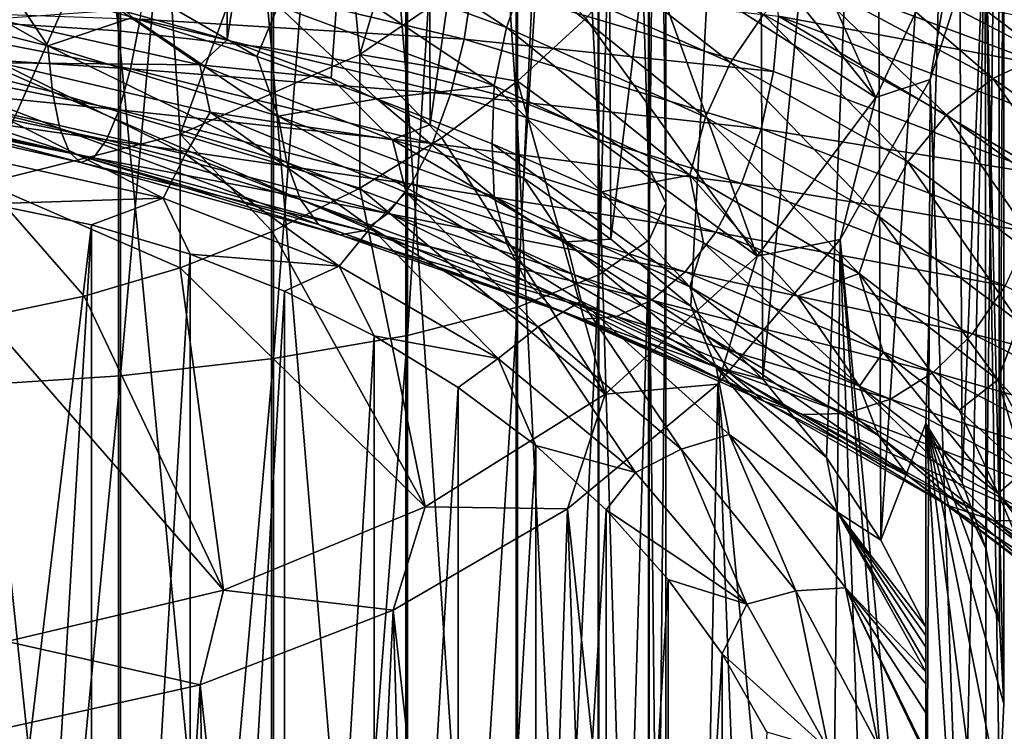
# Model space of a CAD drawing. Header units: metres. Extents: x -80 to 80, y -455 to 95.
# Tile 257 of 656: x 2 to 12, y -246 to -239. Entities that reach past the tile are written whole.
import ezdxf

# ---------------------------------------------------------------- set-up
doc = ezdxf.new("R2010")
doc.units = ezdxf.units.M
doc.layers.add('solid_501010_K_01', color=7, linetype='CONTINUOUS')
doc.layers.add('solid_501010_k_01_02', color=7, linetype='CONTINUOUS')

msp = doc.modelspace()

# ---------------------------------------------------------------- linework, layer by layer
at = {"layer": 'solid_501010_K_01'}
for points in [[(3.232754, -239.227783, 1126.739746), (1.635345, -239.126373, 1126.270508), (1.635345, -223.679123, 1129.346924)], [(3.232754, -223.742188, 1129.822754), (3.232754, -239.227783, 1126.739746), (1.635345, -223.679123, 1129.346924)], [(4.705681, -239.393143, 1127.505005), (3.232754, -239.227783, 1126.739746), (3.232754, -223.742188, 1129.822754)], [(4.705681, -223.845032, 1130.598877), (4.705681, -239.393143, 1127.505005), (3.232754, -223.742188, 1129.822754)], [(5.997412, -239.616089, 1128.536743), (4.705681, -239.393143, 1127.505005), (4.705681, -223.845032, 1130.598877)], [(5.997412, -223.983688, 1131.645264), (5.997412, -239.616089, 1128.536743), (4.705681, -223.845032, 1130.598877)], [(7.058206, -239.888046, 1129.795288), (5.997412, -239.616089, 1128.536743), (5.997412, -223.983688, 1131.645264)], [(7.058206, -224.152832, 1132.921631), (7.058206, -239.888046, 1129.795288), (5.997412, -223.983688, 1131.645264)], [(4.725122, -242.381454, 1141.334106), (6.013947, -242.157776, 1140.29895), (6.013947, -225.564423, 1143.574341)], [(4.725122, -225.703537, 1144.624146), (4.725122, -242.381454, 1141.334106), (6.013947, -225.564423, 1143.574341)], [(3.254351, -242.547653, 1142.103271), (4.725122, -242.381454, 1141.334106), (4.725122, -225.703537, 1144.624146)], [(3.254351, -225.8069, 1145.404297), (3.254351, -242.547653, 1142.103271), (4.725122, -225.703537, 1144.624146)], [(1.658268, -242.649963, 1142.576782), (3.254351, -242.547653, 1142.103271), (3.254351, -225.8069, 1145.404297)], [(1.658268, -225.870529, 1145.884521), (1.658268, -242.649963, 1142.576782), (3.254351, -225.8069, 1145.404297)], [(4.244606, -226.442535, 204.306763), (4.279548, -239.315247, 185.24649), (3.242592, -239.024445, 185.050339)], [(4.244606, -226.442535, 204.306763), (6.185554, -227.24379, 204.847198), (4.279548, -239.315247, 185.24649)], [(6.185554, -227.24379, 204.847198), (5.279359, -239.684799, 185.495758), (4.279548, -239.315247, 185.24649)], [(6.185554, -227.24379, 204.847198), (6.233348, -240.129883, 185.795975), (5.279359, -239.684799, 185.495758)], [(6.185554, -227.24379, 204.847198), (7.915977, -228.327133, 205.577927), (6.233348, -240.129883, 185.795975)], [(7.915977, -228.327133, 205.577927), (7.133235, -240.646637, 186.144531), (6.233348, -240.129883, 185.795975)], [(5.555702, -239.455399, 219.47699), (6.736957, -235.489365, 223.097778), (5.264322, -236.323227, 223.833572)], [(3.826834, -240.221512, 219.993744), (5.264322, -236.323227, 223.833572), (3.612417, -236.939987, 224.377808)], [(3.826834, -240.221512, 219.993744), (5.555702, -239.455399, 219.47699), (5.264322, -236.323227, 223.833572)], [(1.950903, -240.693283, 220.311951), (3.612417, -236.939987, 224.377808), (1.837495, -237.318649, 224.711929)], [(1.950903, -240.693283, 220.311951), (3.826834, -240.221512, 219.993744), (3.612417, -236.939987, 224.377808)], [(4.853138, -238.423218, 1123.256348), (6.967369, -239.194778, 1124.095093), (4.984575, -237.887115, 1123.031616)], [(6.967369, -239.194778, 1124.095093), (7.156065, -238.662415, 1123.899048), (4.984575, -237.887115, 1123.031616)], [(2.55477, -238.312088, 1122.873291), (3.370059, -239.099518, 1122.945313), (4.564239, -239.475693, 1123.226685)], [(2.55477, -238.312088, 1122.873291), (4.564239, -239.475693, 1123.226685), (4.769336, -238.986099, 1123.341553)], [(0.266666, -238.794601, 1122.498901), (2.555111, -239.372009, 1122.595703), (0.897318, -238.432892, 1122.708252)], [(2.555111, -239.372009, 1122.595703), (2.14501, -238.752151, 1122.771851), (0.897318, -238.432892, 1122.708252)], [(4.769336, -238.986099, 1123.341553), (6.847059, -239.75621, 1124.161255), (4.853138, -238.423218, 1123.256348)], [(6.847059, -239.75621, 1124.161255), (6.967369, -239.194778, 1124.095093), (4.853138, -238.423218, 1123.256348)], [(7.071068, -239.710526, 216.874786), (7.071068, -238.424377, 218.78157), (5.555702, -239.455399, 219.47699)], [(3.513275, -238.584061, 1117.628906), (6.558708, -239.308945, 1118.320557), (3.442869, -239.11496, 1117.867432)], [(6.64251, -238.75824, 1118.236694), (6.558708, -239.308945, 1118.320557), (3.513275, -238.584061, 1117.628906)], [(2.555111, -239.372009, 1122.595703), (3.370059, -239.099518, 1122.945313), (2.14501, -238.752151, 1122.771851)], [(2.600302, -239.815628, 1122.234131), (2.555111, -239.372009, 1122.595703), (0.266666, -238.794601, 1122.498901)], [(0.271382, -239.237518, 1122.134766), (2.600302, -239.815628, 1122.234131), (0.266666, -238.794601, 1122.498901)], [(0.349705, -239.00737, 1118.068604), (3.350773, -239.593307, 1118.23645), (0.338248, -239.401901, 1118.566895)], [(3.442869, -239.11496, 1117.867432), (3.350773, -239.593307, 1118.23645), (0.349705, -239.00737, 1118.068604)], [(2.039841, -239.113968, 184.553238), (3.242592, -239.024445, 185.050339), (4.016954, -239.555954, 184.851364)], [(4.016954, -239.555954, 184.851364), (3.242592, -239.024445, 185.050339), (4.279548, -239.315247, 185.24649)], [(4.769336, -238.986099, 1123.341553), (4.564239, -239.475693, 1123.226685), (5.720538, -239.881332, 1123.613647)], [(3.232754, -254.407944, 1122.39563), (1.635345, -254.26886, 1121.936157), (1.635345, -239.126373, 1126.270508)], [(3.232754, -239.227783, 1126.739746), (3.232754, -254.407944, 1122.39563), (1.635345, -239.126373, 1126.270508)], [(2.039841, -239.113968, 184.553238), (4.016954, -239.555954, 184.851364), (2.094011, -239.535706, 184.332611)], [(2.555111, -239.372009, 1122.595703), (4.769973, -240.048767, 1123.060181), (3.370059, -239.099518, 1122.945313)], [(3.442869, -239.11496, 1117.867432), (6.427271, -239.838058, 1118.540527), (3.350773, -239.593307, 1118.23645)], [(4.769973, -240.048767, 1123.060181), (4.564239, -239.475693, 1123.226685), (3.370059, -239.099518, 1122.945313)], [(6.558708, -239.308945, 1118.320557), (6.427271, -239.838058, 1118.540527), (3.442869, -239.11496, 1117.867432)], [(2.670967, -240.165894, 1121.758545), (2.600302, -239.815628, 1122.234131), (0.271382, -239.237518, 1122.134766)], [(0.278757, -239.586868, 1121.653809), (2.670967, -240.165894, 1121.758545), (0.271382, -239.237518, 1122.134766)], [(4.705681, -254.63475, 1123.14502), (3.232754, -254.407944, 1122.39563), (3.232754, -239.227783, 1126.739746)], [(4.705681, -239.393143, 1127.505005), (4.705681, -254.63475, 1123.14502), (3.232754, -239.227783, 1126.739746)], [(4.016954, -239.555954, 184.851364), (4.279548, -239.315247, 185.24649), (5.279359, -239.684799, 185.495758)], [(6.558708, -239.308945, 1118.320557), (9.415956, -240.170303, 1119.494751), (6.427271, -239.838058, 1118.540527)], [(0.338248, -239.401901, 1118.566895), (3.240994, -239.986969, 1118.723389), (0.325592, -239.692169, 1119.156128)], [(3.350773, -239.593307, 1118.23645), (3.240994, -239.986969, 1118.723389), (0.338248, -239.401901, 1118.566895)], [(4.854337, -240.49588, 1122.70752), (4.769973, -240.048767, 1123.060181), (2.555111, -239.372009, 1122.595703)], [(2.600302, -239.815628, 1122.234131), (4.854337, -240.49588, 1122.70752), (2.555111, -239.372009, 1122.595703)], [(5.997412, -254.940521, 1124.155273), (4.705681, -254.63475, 1123.14502), (4.705681, -239.393143, 1127.505005)], [(5.997412, -239.616089, 1128.536743), (5.997412, -254.940521, 1124.155273), (4.705681, -239.393143, 1127.505005)], [(5.555702, -240.741547, 217.570206), (5.555702, -239.455399, 219.47699), (3.826834, -240.221512, 219.993744)], [(4.769973, -240.048767, 1123.060181), (5.720538, -239.881332, 1123.613647), (4.564239, -239.475693, 1123.226685)], [(6.343933, -240.256897, 217.243301), (7.071068, -239.710526, 216.874786), (5.555702, -239.455399, 219.47699)], [(5.555702, -240.741547, 217.570206), (6.343933, -240.256897, 217.243301), (5.555702, -239.455399, 219.47699)], [(2.763281, -240.399063, 1121.196289), (2.670967, -240.165894, 1121.758545), (0.278757, -239.586868, 1121.653809)], [(0.288392, -239.818924, 1121.084106), (2.763281, -240.399063, 1121.196289), (0.278757, -239.586868, 1121.653809)], [(2.094011, -239.535706, 184.332611), (3.87773, -240.414932, 184.524796), (1.969883, -239.982544, 184.233154)], [(2.094011, -239.535706, 184.332611), (4.117436, -240.009964, 184.652512), (3.87773, -240.414932, 184.524796)], [(4.016954, -239.555954, 184.851364), (4.117436, -240.009964, 184.652512), (2.094011, -239.535706, 184.332611)], [(3.350773, -239.593307, 1118.23645), (6.255342, -240.313156, 1118.885986), (3.240994, -239.986969, 1118.723389)], [(6.427271, -239.838058, 1118.540527), (6.255342, -240.313156, 1118.885986), (3.350773, -239.593307, 1118.23645)], [(4.016954, -239.555954, 184.851364), (5.279359, -239.684799, 185.495758), (5.870535, -240.277466, 185.338028)], [(4.016954, -239.555954, 184.851364), (5.870535, -240.277466, 185.338028), (4.117436, -240.009964, 184.652512)], [(7.058206, -255.313507, 1125.387695), (5.997412, -254.940521, 1124.155273), (5.997412, -239.616089, 1128.536743)], [(7.058206, -239.888046, 1129.795288), (7.058206, -255.313507, 1125.387695), (5.997412, -239.616089, 1128.536743)], [(0.325592, -239.692169, 1119.156128), (3.119721, -240.276123, 1119.300903), (0.312531, -239.866333, 1119.798096)], [(3.240994, -239.986969, 1118.723389), (3.119721, -240.276123, 1119.300903), (0.325592, -239.692169, 1119.156128)], [(5.870535, -240.277466, 185.338028), (5.279359, -239.684799, 185.495758), (6.233348, -240.129883, 185.795975)], [(7.915977, -242.724716, 215.289215), (7.071068, -239.710526, 216.874786), (6.343933, -240.256897, 217.243301)], [(2.873226, -240.493851, 1120.575684), (2.763281, -240.399063, 1121.196289), (0.288392, -239.818924, 1121.084106)], [(0.299866, -239.91246, 1120.453857), (2.873226, -240.493851, 1120.575684), (0.288392, -239.818924, 1121.084106)], [(0.312531, -239.866333, 1119.798096), (2.994582, -240.44902, 1119.93103), (0.299866, -239.91246, 1120.453857)], [(3.119721, -240.276123, 1119.300903), (2.994582, -240.44902, 1119.93103), (0.312531, -239.866333, 1119.798096)], [(4.986258, -240.85083, 1122.24707), (4.854337, -240.49588, 1122.70752), (2.600302, -239.815628, 1122.234131)], [(2.670967, -240.165894, 1121.758545), (4.986258, -240.85083, 1122.24707), (2.600302, -239.815628, 1122.234131)], [(4.769973, -240.048767, 1123.060181), (6.847973, -240.8237, 1123.875488), (5.720538, -239.881332, 1123.613647)], [(6.847973, -240.8237, 1123.875488), (6.829887, -240.315994, 1124.101807), (5.720538, -239.881332, 1123.613647)], [(6.427271, -239.838058, 1118.540527), (9.22726, -240.696091, 1119.686035), (6.255342, -240.313156, 1118.885986)], [(9.415956, -240.170303, 1119.494751), (9.22726, -240.696091, 1119.686035), (6.427271, -239.838058, 1118.540527)], [(2.994582, -240.44902, 1119.93103), (2.873226, -240.493851, 1120.575684), (0.299866, -239.91246, 1120.453857)], [(1.969883, -239.982544, 184.233154), (3.664242, -240.838821, 184.553391), (1.860384, -240.438126, 184.283112)], [(1.969883, -239.982544, 184.233154), (3.87773, -240.414932, 184.524796), (3.664242, -240.838821, 184.553391)], [(3.240994, -239.986969, 1118.723389), (6.050403, -240.702194, 1119.345825), (3.119721, -240.276123, 1119.300903)], [(6.255342, -240.313156, 1118.885986), (6.050403, -240.702194, 1119.345825), (3.240994, -239.986969, 1118.723389)], [(4.117436, -240.009964, 184.652512), (5.663167, -241.120377, 185.000626), (3.87773, -240.414932, 184.524796)], [(4.117436, -240.009964, 184.652512), (6.00234, -240.782639, 185.173691), (5.663167, -241.120377, 185.000626)], [(5.870535, -240.277466, 185.338028), (6.00234, -240.782639, 185.173691), (4.117436, -240.009964, 184.652512)], [(6.96909, -241.277069, 1123.53772), (6.847973, -240.8237, 1123.875488), (4.769973, -240.048767, 1123.060181)], [(4.854337, -240.49588, 1122.70752), (6.96909, -241.277069, 1123.53772), (4.769973, -240.048767, 1123.060181)], [(5.158592, -241.089584, 1121.705566), (4.986258, -240.85083, 1122.24707), (2.670967, -240.165894, 1121.758545)], [(2.763281, -240.399063, 1121.196289), (5.158592, -241.089584, 1121.705566), (2.670967, -240.165894, 1121.758545)], [(3.826834, -241.50766, 218.08696), (3.826834, -240.221512, 219.993744), (1.950903, -240.693283, 220.311951)], [(3.119721, -240.276123, 1119.300903), (5.824008, -240.985672, 1119.893799), (2.994582, -240.44902, 1119.93103)], [(6.050403, -240.702194, 1119.345825), (5.824008, -240.985672, 1119.893799), (3.119721, -240.276123, 1119.300903)], [(4.713967, -241.159805, 217.852325), (5.555702, -240.741547, 217.570206), (3.826834, -240.221512, 219.993744)], [(3.826834, -241.50766, 218.08696), (4.713967, -241.159805, 217.852325), (3.826834, -240.221512, 219.993744)], [(7.915977, -242.724716, 215.289215), (6.343933, -240.256897, 217.243301), (5.555702, -240.741547, 217.570206)], [(5.870535, -240.277466, 185.338028), (7.543583, -241.256332, 185.998291), (6.00234, -240.782639, 185.173691)], [(6.255342, -240.313156, 1118.885986), (8.980432, -241.165237, 1119.995117), (6.050403, -240.702194, 1119.345825)], [(9.22726, -240.696091, 1119.686035), (8.980432, -241.165237, 1119.995117), (6.255342, -240.313156, 1118.885986)], [(3.664242, -240.838821, 184.553391), (1.999851, -240.89183, 184.50058), (1.860384, -240.438126, 184.283112)], [(5.36384, -241.190598, 1121.110229), (5.158592, -241.089584, 1121.705566), (2.763281, -240.399063, 1121.196289)], [(2.873226, -240.493851, 1120.575684), (5.36384, -241.190598, 1121.110229), (2.763281, -240.399063, 1121.196289)], [(2.994582, -240.44902, 1119.93103), (5.590393, -241.152252, 1120.494141), (2.873226, -240.493851, 1120.575684)], [(5.824008, -240.985672, 1119.893799), (5.590393, -241.152252, 1120.494141), (2.994582, -240.44902, 1119.93103)], [(3.87773, -240.414932, 184.524796), (5.356763, -241.493134, 184.99472), (3.664242, -240.838821, 184.553391)], [(3.87773, -240.414932, 184.524796), (5.663167, -241.120377, 185.000626), (5.356763, -241.493134, 184.99472)], [(5.590393, -241.152252, 1120.494141), (5.36384, -241.190598, 1121.110229), (2.873226, -240.493851, 1120.575684)], [(7.15848, -241.64035, 1123.101929), (6.96909, -241.277069, 1123.53772), (4.854337, -240.49588, 1122.70752)], [(4.986258, -240.85083, 1122.24707), (7.15848, -241.64035, 1123.101929), (4.854337, -240.49588, 1122.70752)], [(2.902847, -241.781738, 218.271835), (3.826834, -241.50766, 218.08696), (1.950903, -240.693283, 220.311951)], [(1.950903, -241.979431, 218.405167), (2.902847, -241.781738, 218.271835), (1.950903, -240.693283, 220.311951)], [(6.185554, -243.80806, 216.019958), (5.555702, -240.741547, 217.570206), (4.713967, -241.159805, 217.852325)], [(7.915977, -242.724716, 215.289215), (5.555702, -240.741547, 217.570206), (6.185554, -243.80806, 216.019958)], [(6.050403, -240.702194, 1119.345825), (8.686213, -241.545929, 1120.412476), (5.824008, -240.985672, 1119.893799)], [(8.980432, -241.165237, 1119.995117), (8.686213, -241.545929, 1120.412476), (6.050403, -240.702194, 1119.345825)], [(3.664242, -240.838821, 184.553391), (2.975692, -241.094498, 184.637283), (1.999851, -240.89183, 184.50058)], [(3.664242, -240.838821, 184.553391), (3.922866, -241.375488, 184.826813), (2.975692, -241.094498, 184.637283)], [(5.356763, -241.493134, 184.99472), (3.922866, -241.375488, 184.826813), (3.664242, -240.838821, 184.553391)], [(7.40589, -241.889084, 1122.593506), (7.15848, -241.64035, 1123.101929), (4.986258, -240.85083, 1122.24707)], [(5.158592, -241.089584, 1121.705566), (7.40589, -241.889084, 1122.593506), (4.986258, -240.85083, 1122.24707)], [(6.00234, -240.782639, 185.173691), (7.269836, -242.07666, 185.645645), (5.663167, -241.120377, 185.000626)], [(7.543583, -241.256332, 185.998291), (7.685308, -241.827728, 185.878601), (6.00234, -240.782639, 185.173691)], [(2, -249.226151, 190.122162), (1.999851, -240.89183, 184.50058), (2.975692, -241.094498, 184.637283)], [(5.824008, -240.985672, 1119.893799), (8.36119, -241.819183, 1120.914307), (5.590393, -241.152252, 1120.494141)], [(8.686213, -241.545929, 1120.412476), (8.36119, -241.819183, 1120.914307), (5.824008, -240.985672, 1119.893799)], [(2.975693, -257.357819, 195.607025), (1.999851, -257.560486, 195.743729), (2.975692, -241.094498, 184.637283)], [(2, -249.226151, 190.122162), (2.975692, -241.094498, 184.637283), (1.999851, -257.560486, 195.743729)], [(2.975693, -257.357819, 195.607025), (2.975692, -241.094498, 184.637283), (3.922866, -241.375488, 184.826813)], [(7.700554, -242.001205, 1122.038452), (7.40589, -241.889084, 1122.593506), (5.158592, -241.089584, 1121.705566)], [(5.36384, -241.190598, 1121.110229), (7.700554, -242.001205, 1122.038452), (5.158592, -241.089584, 1121.705566)], [(5.663167, -241.120377, 185.000626), (6.886521, -242.381149, 185.593704), (5.356763, -241.493134, 184.99472)], [(6.185554, -243.80806, 216.019958), (4.713967, -241.159805, 217.852325), (3.826834, -241.50766, 218.08696)], [(5.590393, -241.152252, 1120.494141), (8.025802, -241.974457, 1121.467407), (5.36384, -241.190598, 1121.110229)], [(8.025802, -241.974457, 1121.467407), (7.700554, -242.001205, 1122.038452), (5.36384, -241.190598, 1121.110229)], [(8.36119, -241.819183, 1120.914307), (8.025802, -241.974457, 1121.467407), (5.590393, -241.152252, 1120.494141)], [(3.922866, -257.076813, 195.417496), (2.975693, -257.357819, 195.607025), (3.922866, -241.375488, 184.826813)], [(3.922866, -257.076813, 195.417496), (3.922866, -241.375488, 184.826813), (4.832238, -241.732086, 185.067352)], [(5.356763, -241.493134, 184.99472), (4.832238, -241.732086, 185.067352), (3.922866, -241.375488, 184.826813)], [(4.244606, -244.609314, 216.560394), (3.826834, -241.50766, 218.08696), (2.902847, -241.781738, 218.271835)], [(6.185554, -243.80806, 216.019958), (3.826834, -241.50766, 218.08696), (4.244606, -244.609314, 216.560394)], [(5.356763, -241.493134, 184.99472), (5.695053, -242.160873, 185.356567), (4.832238, -241.732086, 185.067352)], [(6.886521, -242.381149, 185.593704), (5.695053, -242.160873, 185.356567), (5.356763, -241.493134, 184.99472)], [(4.244606, -244.609314, 216.560394), (2.902847, -241.781738, 218.271835), (1.950903, -241.979431, 218.405167)], [(4.832238, -256.720215, 195.176956), (3.922866, -257.076813, 195.417496), (4.832238, -241.732086, 185.067352)], [(4.832238, -256.720215, 195.176956), (4.832238, -241.732086, 185.067352), (5.695053, -242.160873, 185.356567)], [(4.244606, -244.609314, 216.560394), (1.950903, -241.979431, 218.405167), (2.159034, -245.101257, 216.892227)], [(4.725122, -258.733276, 1136.687012), (6.013947, -258.426514, 1135.67334), (6.013947, -242.157776, 1140.29895)], [(4.725122, -242.381454, 1141.334106), (4.725122, -258.733276, 1136.687012), (6.013947, -242.157776, 1140.29895)], [(5.695054, -256.291412, 194.887741), (4.832238, -256.720215, 195.176956), (5.695053, -242.160873, 185.356567)], [(5.695054, -256.291412, 194.887741), (5.695053, -242.160873, 185.356567), (6.503029, -242.65773, 185.691696)], [(6.886521, -242.381149, 185.593704), (6.503029, -242.65773, 185.691696), (5.695053, -242.160873, 185.356567)], [(3.254351, -258.961243, 1137.440186), (4.725122, -258.733276, 1136.687012), (4.725122, -242.381454, 1141.334106)], [(3.254351, -242.547653, 1142.103271), (3.254351, -258.961243, 1137.440186), (4.725122, -242.381454, 1141.334106)], [(6.886521, -242.381149, 185.593704), (7.248375, -243.21785, 186.069504), (6.503029, -242.65773, 185.691696)], [(1.658268, -259.101563, 1137.903931), (3.254351, -258.961243, 1137.440186), (3.254351, -242.547653, 1142.103271)], [(1.658268, -242.649963, 1142.576782), (1.658268, -259.101563, 1137.903931), (3.254351, -242.547653, 1142.103271)], [(6.50303, -255.794571, 194.552612), (5.695054, -256.291412, 194.887741), (6.503029, -242.65773, 185.691696)], [(6.185554, -243.80806, 216.019958), (4.244606, -244.609314, 216.560394), (5.875, -244.800827, 214.880249)], [(7.133235, -256.128082, 196.586899), (7.552754, -243.826904, 214.223328), (5.875, -244.800827, 214.880249)], [(4.244606, -244.609314, 216.560394), (2.159034, -245.101257, 216.892227), (4.018737, -245.518448, 215.364288)], [(4.244606, -244.609314, 216.560394), (4.018737, -245.518448, 215.364288), (5.875, -244.800827, 214.880249)], [(5.279359, -257.089935, 197.235657), (5.875, -244.800827, 214.880249), (4.018737, -245.518448, 215.364288)], [(5.279359, -257.089935, 197.235657), (6.233348, -256.644836, 196.935455), (5.875, -244.800827, 214.880249)], [(6.233348, -256.644836, 196.935455), (7.133235, -256.128082, 196.586899), (5.875, -244.800827, 214.880249)], [(2.159034, -245.101257, 216.892227), (2.040366, -245.957916, 215.660721), (4.018737, -245.518448, 215.364288)], [(3.242592, -257.750275, 197.681076), (4.018737, -245.518448, 215.364288), (2.040366, -245.957916, 215.660721)], [(3.242592, -257.750275, 197.681076), (4.279548, -257.459473, 197.484924), (4.018737, -245.518448, 215.364288)], [(4.279548, -257.459473, 197.484924), (5.279359, -257.089935, 197.235657), (4.018737, -245.518448, 215.364288)], [(2.177491, -257.959808, 197.822418), (3.242592, -257.750275, 197.681076), (2.040366, -245.957916, 215.660721)]]:
    msp.add_3dface(points, dxfattribs=at)
at = {"layer": 'solid_501010_k_01_02'}
for points in [[(7.847216, -240.198532, 1131.232056), (7.058206, -239.888046, 1129.795288), (7.058206, -224.152832, 1132.921631)], [(7.847216, -224.345917, 1134.378784), (7.847216, -240.198532, 1131.232056), (7.058206, -224.152832, 1132.921631)], [(8.33406, -240.535583, 1132.79187), (7.847216, -240.198532, 1131.232056), (7.847216, -224.345917, 1134.378784)], [(8.33406, -224.555542, 1135.960693), (8.33406, -240.535583, 1132.79187), (7.847216, -224.345917, 1134.378784)], [(8.499992, -240.88623, 1134.414551), (8.33406, -240.535583, 1132.79187), (8.33406, -224.555542, 1135.960693)], [(8.499992, -224.773621, 1137.606445), (8.499992, -240.88623, 1134.414551), (8.33406, -224.555542, 1135.960693)], [(8.338623, -241.236969, 1136.03772), (8.499992, -240.88623, 1134.414551), (8.499992, -224.773621, 1137.606445)], [(8.338623, -224.99176, 1139.252563), (8.338623, -241.236969, 1136.03772), (8.499992, -224.773621, 1137.606445)], [(7.856166, -241.574295, 1137.598755), (8.338623, -241.236969, 1136.03772), (8.338623, -224.99176, 1139.252563)], [(7.856166, -225.201538, 1140.835815), (7.856166, -241.574295, 1137.598755), (8.338623, -224.99176, 1139.252563)], [(7.071198, -241.885223, 1139.037598), (7.856166, -241.574295, 1137.598755), (7.856166, -225.201538, 1140.835815)], [(7.071198, -225.394913, 1142.295166), (7.071198, -241.885223, 1139.037598), (7.856166, -225.201538, 1140.835815)], [(6.013947, -242.157776, 1140.29895), (7.071198, -241.885223, 1139.037598), (7.071198, -225.394913, 1142.295166)], [(6.013947, -225.564423, 1143.574341), (6.013947, -242.157776, 1140.29895), (7.071198, -225.394913, 1142.295166)], [(7.915977, -228.327133, 205.577927), (7.971207, -241.230591, 186.538406), (7.133235, -240.646637, 186.144531)], [(7.915977, -228.327133, 205.577927), (9.376659, -229.655502, 206.473923), (7.971207, -241.230591, 186.538406)], [(9.376659, -229.655502, 206.473923), (8.739993, -241.876648, 186.974182), (7.971207, -241.230591, 186.538406)], [(9.376659, -229.655502, 206.473923), (9.43292, -242.579208, 187.448074), (8.739993, -241.876648, 186.974182)], [(9.376659, -229.655502, 206.473923), (10.51819, -231.183945, 207.504868), (9.43292, -242.579208, 187.448074)], [(10.51819, -231.183945, 207.504868), (10.043973, -243.332199, 187.955963), (9.43292, -242.579208, 187.448074)], [(10.51819, -231.183945, 207.504868), (10.567849, -244.129059, 188.493454), (10.043973, -243.332199, 187.955963)], [(10.51819, -231.183945, 207.504868), (11.301435, -232.860077, 208.635437), (10.567849, -244.129059, 188.493454)], [(11.301435, -232.860077, 208.635437), (11, -243.005707, 191.957504), (10.567849, -244.129059, 188.493454)], [(11.301435, -232.860077, 208.635437), (11.350221, -243.571579, 193.070877), (11, -243.005707, 191.957504)], [(11.301435, -232.860077, 208.635437), (11.699885, -234.627197, 209.827377), (11.350221, -243.571579, 193.070877)], [(11.699885, -234.627197, 209.827377), (11.579152, -244.214127, 193.982574), (11.350221, -243.571579, 193.070877)], [(11.699885, -234.627197, 209.827377), (11.708296, -244.924194, 194.731339), (11.579152, -244.214127, 193.982574)], [(11.699885, -234.627197, 209.827377), (11.75, -236.364716, 209.190018), (11.708296, -244.924194, 194.731339)], [(5.555702, -239.455399, 219.47699), (7.071068, -238.424377, 218.78157), (6.736957, -235.489365, 223.097778)], [(11.571491, -238.056259, 210.330978), (11.75, -245.703781, 195.344299), (11.75, -236.364716, 209.190018)], [(11.75, -236.364716, 209.190018), (11.75, -245.703781, 195.344299), (11.708296, -244.924194, 194.731339)], [(10.51819, -239.867905, 213.362289), (9.238795, -237.020935, 215.060623), (8.819213, -237.756409, 215.556702)], [(11.301435, -238.191772, 212.23172), (9.238795, -237.020935, 215.060623), (10.51819, -239.867905, 213.362289)], [(10.51819, -239.867905, 213.362289), (8.819213, -237.756409, 215.556702), (8.314696, -238.454239, 216.027405)], [(11.301435, -238.191772, 212.23172), (11.041389, -239.696396, 211.437271), (11.571491, -238.056259, 210.330978)], [(11.350221, -248.610382, 196.469604), (11.571491, -238.056259, 210.330978), (11.041389, -239.696396, 211.437271)], [(11.350221, -248.610382, 196.469604), (11.579152, -247.524368, 196.215363), (11.571491, -238.056259, 210.330978)], [(11.708296, -246.564133, 195.837494), (11.75, -245.703781, 195.344299), (11.571491, -238.056259, 210.330978)], [(11.579152, -247.524368, 196.215363), (11.708296, -246.564133, 195.837494), (11.571491, -238.056259, 210.330978)], [(7.156065, -238.662415, 1123.899048), (9.122812, -239.531387, 1125.102417), (7.402893, -238.192963, 1123.582886)], [(9.122812, -239.531387, 1125.102417), (9.437478, -239.070282, 1124.834473), (7.402893, -238.192963, 1123.582886)], [(11.301435, -238.191772, 212.23172), (10.51819, -239.867905, 213.362289), (11.041389, -239.696396, 211.437271)], [(10.22691, -238.458023, 1124.020142), (12.137121, -239.455841, 1125.726685), (10.654474, -238.330841, 1123.526611)], [(10.654474, -238.330841, 1123.526611), (12.644548, -239.347198, 1125.310303), (11.069112, -238.332077, 1123.015869)], [(12.137121, -239.455841, 1125.726685), (12.644548, -239.347198, 1125.310303), (10.654474, -238.330841, 1123.526611)], [(11.069112, -238.332077, 1123.015869), (13.136633, -239.367661, 1124.874023), (11.44476, -238.468262, 1122.518311)], [(12.644548, -239.347198, 1125.310303), (13.136633, -239.367661, 1124.874023), (11.069112, -238.332077, 1123.015869)], [(7.071068, -239.710526, 216.874786), (7.730104, -239.107712, 216.46817), (7.071068, -238.424377, 218.78157)], [(9.376659, -241.396347, 214.393234), (8.314696, -238.454239, 216.027405), (7.730104, -239.107712, 216.46817)], [(10.51819, -239.867905, 213.362289), (8.314696, -238.454239, 216.027405), (9.376659, -241.396347, 214.393234)], [(9.812559, -238.706863, 1124.466309), (11.645377, -239.687851, 1126.097168), (10.22691, -238.458023, 1124.020142)], [(11.645377, -239.687851, 1126.097168), (12.137121, -239.455841, 1125.726685), (10.22691, -238.458023, 1124.020142)], [(11.44476, -238.468262, 1122.518311), (13.582446, -239.522827, 1124.442871), (11.760168, -238.734268, 1122.060913)], [(13.136633, -239.367661, 1124.874023), (13.582446, -239.522827, 1124.442871), (11.44476, -238.468262, 1122.518311)], [(9.535352, -238.578842, 1119.709106), (12.156013, -239.561066, 1121.355225), (9.582874, -239.085632, 1119.502441)], [(12.001609, -239.106674, 1121.665894), (12.156013, -239.561066, 1121.355225), (9.535352, -238.578842, 1119.709106)], [(6.967369, -239.194778, 1124.095093), (8.882256, -240.05835, 1125.260864), (7.156065, -238.662415, 1123.899048)], [(8.882256, -240.05835, 1125.260864), (9.122812, -239.531387, 1125.102417), (7.156065, -238.662415, 1123.899048)], [(6.64251, -238.75824, 1118.236694), (9.536265, -239.620209, 1119.430176), (6.558708, -239.308945, 1118.320557)], [(9.582874, -239.085632, 1119.502441), (9.536265, -239.620209, 1119.430176), (6.64251, -238.75824, 1118.236694)], [(9.437478, -239.070282, 1124.834473), (11.200237, -240.037125, 1126.39624), (9.812559, -238.706863, 1124.466309)], [(11.200237, -240.037125, 1126.39624), (11.645377, -239.687851, 1126.097168), (9.812559, -238.706863, 1124.466309)], [(4.769336, -238.986099, 1123.341553), (5.720538, -239.881332, 1123.613647), (6.847059, -239.75621, 1124.161255)], [(9.376659, -241.396347, 214.393234), (7.730104, -239.107712, 216.46817), (7.071068, -239.710526, 216.874786)], [(9.122812, -239.531387, 1125.102417), (10.826797, -240.487488, 1126.605347), (9.437478, -239.070282, 1124.834473)], [(10.826797, -240.487488, 1126.605347), (11.200237, -240.037125, 1126.39624), (9.437478, -239.070282, 1124.834473)], [(9.582874, -239.085632, 1119.502441), (12.157179, -240.612137, 1121.070801), (9.536265, -239.620209, 1119.430176)], [(9.582874, -239.085632, 1119.502441), (12.215583, -240.075256, 1121.155151), (12.157179, -240.612137, 1121.070801)], [(12.156013, -239.561066, 1121.355225), (12.215583, -240.075256, 1121.155151), (9.582874, -239.085632, 1119.502441)], [(6.847059, -239.75621, 1124.161255), (8.72888, -240.61763, 1125.302002), (6.967369, -239.194778, 1124.095093)], [(8.72888, -240.61763, 1125.302002), (8.882256, -240.05835, 1125.260864), (6.967369, -239.194778, 1124.095093)], [(9.536265, -239.620209, 1119.430176), (9.415956, -240.170303, 1119.494751), (6.558708, -239.308945, 1118.320557)], [(11.645377, -239.687851, 1126.097168), (13.145496, -240.750351, 1127.996826), (12.137121, -239.455841, 1125.726685)], [(8.882256, -240.05835, 1125.260864), (10.541309, -241.007477, 1126.718018), (9.122812, -239.531387, 1125.102417)], [(10.541309, -241.007477, 1126.718018), (10.826797, -240.487488, 1126.605347), (9.122812, -239.531387, 1125.102417)], [(9.536265, -239.620209, 1119.430176), (12.157179, -240.612137, 1121.070801), (9.415956, -240.170303, 1119.494751)], [(9.376659, -241.396347, 214.393234), (7.071068, -239.710526, 216.874786), (7.915977, -242.724716, 215.289215)], [(10.51819, -239.867905, 213.362289), (10.175798, -241.235306, 212.475281), (11.041389, -239.696396, 211.437271)], [(11, -249.854675, 196.577194), (11.041389, -239.696396, 211.437271), (10.175798, -241.235306, 212.475281)], [(11, -249.854675, 196.577194), (11.350221, -248.610382, 196.469604), (11.041389, -239.696396, 211.437271)], [(11.200237, -240.037125, 1126.39624), (12.643014, -241.082703, 1128.216309), (11.645377, -239.687851, 1126.097168)], [(12.643014, -241.082703, 1128.216309), (13.145496, -240.750351, 1127.996826), (11.645377, -239.687851, 1126.097168)], [(6.847059, -239.75621, 1124.161255), (5.720538, -239.881332, 1123.613647), (6.829887, -240.315994, 1124.101807)], [(6.847059, -239.75621, 1124.161255), (6.829887, -240.315994, 1124.101807), (7.880841, -240.778229, 1124.685669)], [(6.847059, -239.75621, 1124.161255), (7.880841, -240.778229, 1124.685669), (8.72888, -240.61763, 1125.302002)], [(7.847216, -255.739349, 1126.794678), (7.058206, -255.313507, 1125.387695), (7.058206, -239.888046, 1129.795288)], [(7.847216, -240.198532, 1131.232056), (7.847216, -255.739349, 1126.794678), (7.058206, -239.888046, 1129.795288)], [(10.51819, -239.867905, 213.362289), (9.376659, -241.396347, 214.393234), (10.175798, -241.235306, 212.475281)], [(8.72888, -240.61763, 1125.302002), (10.359286, -241.563919, 1126.72876), (8.882256, -240.05835, 1125.260864)], [(10.359286, -241.563919, 1126.72876), (10.541309, -241.007477, 1126.718018), (8.882256, -240.05835, 1125.260864)], [(10.826797, -240.487488, 1126.605347), (12.221469, -241.520187, 1128.357788), (11.200237, -240.037125, 1126.39624)], [(12.221469, -241.520187, 1128.357788), (12.643014, -241.082703, 1128.216309), (11.200237, -240.037125, 1126.39624)], [(5.870535, -240.277466, 185.338028), (6.233348, -240.129883, 185.795975), (7.133235, -240.646637, 186.144531)], [(9.415956, -240.170303, 1119.494751), (12.003803, -241.161209, 1121.109985), (9.22726, -240.696091, 1119.686035)], [(12.157179, -240.612137, 1121.070801), (12.003803, -241.161209, 1121.109985), (9.415956, -240.170303, 1119.494751)], [(5.870535, -240.277466, 185.338028), (7.133235, -240.646637, 186.144531), (7.543583, -241.256332, 185.998291)], [(8.33406, -256.20163, 1128.322144), (7.847216, -255.739349, 1126.794678), (7.847216, -240.198532, 1131.232056)], [(8.33406, -240.535583, 1132.79187), (8.33406, -256.20163, 1128.322144), (7.847216, -240.198532, 1131.232056)], [(8.730045, -241.691849, 1125.011353), (7.880841, -240.778229, 1124.685669), (6.829887, -240.315994, 1124.101807)], [(6.847973, -240.8237, 1123.875488), (8.730045, -241.691849, 1125.011353), (6.829887, -240.315994, 1124.101807)], [(8.499992, -256.682556, 1129.911133), (8.33406, -256.20163, 1128.322144), (8.33406, -240.535583, 1132.79187)], [(8.499992, -240.88623, 1134.414551), (8.499992, -256.682556, 1129.911133), (8.33406, -240.535583, 1132.79187)], [(10.541309, -241.007477, 1126.718018), (11.899205, -242.031754, 1128.417847), (10.826797, -240.487488, 1126.605347)], [(11.899205, -242.031754, 1128.417847), (12.221469, -241.520187, 1128.357788), (10.826797, -240.487488, 1126.605347)], [(7.543583, -241.256332, 185.998291), (7.133235, -240.646637, 186.144531), (7.971207, -241.230591, 186.538406)], [(8.72888, -240.61763, 1125.302002), (7.880841, -240.778229, 1124.685669), (8.861749, -241.266113, 1125.358521)], [(8.72888, -240.61763, 1125.302002), (8.861749, -241.266113, 1125.358521), (9.766818, -241.779739, 1126.115967)], [(8.72888, -240.61763, 1125.302002), (9.766818, -241.779739, 1126.115967), (10.359286, -241.563919, 1126.72876)], [(9.22726, -240.696091, 1119.686035), (11.763247, -241.682114, 1121.263306), (8.980432, -241.165237, 1119.995117)], [(12.003803, -241.161209, 1121.109985), (11.763247, -241.682114, 1121.263306), (9.22726, -240.696091, 1119.686035)], [(6.00234, -240.782639, 185.173691), (7.685308, -241.827728, 185.878601), (7.269836, -242.07666, 185.645645)], [(8.88445, -242.154037, 1124.693848), (8.730045, -241.691849, 1125.011353), (6.847973, -240.8237, 1123.875488)], [(6.96909, -241.277069, 1123.53772), (8.88445, -242.154037, 1124.693848), (6.847973, -240.8237, 1123.875488)], [(8.730045, -241.691849, 1125.011353), (8.861749, -241.266113, 1125.358521), (7.880841, -240.778229, 1124.685669)], [(8.338623, -257.163605, 1131.500488), (8.499992, -256.682556, 1129.911133), (8.499992, -240.88623, 1134.414551)], [(8.338623, -241.236969, 1136.03772), (8.338623, -257.163605, 1131.500488), (8.499992, -240.88623, 1134.414551)], [(10.359286, -241.563919, 1126.72876), (11.693734, -242.584717, 1128.393921), (10.541309, -241.007477, 1126.718018)], [(11.693734, -242.584717, 1128.393921), (11.899205, -242.031754, 1128.417847), (10.541309, -241.007477, 1126.718018)], [(5.663167, -241.120377, 185.000626), (7.269836, -242.07666, 185.645645), (6.886521, -242.381149, 185.593704)], [(7.543583, -241.256332, 185.998291), (7.971207, -241.230591, 186.538406), (8.739993, -241.876648, 186.974182)], [(8.980432, -241.165237, 1119.995117), (11.448581, -242.142715, 1121.524292), (8.686213, -241.545929, 1120.412476)], [(11.763247, -241.682114, 1121.263306), (11.448581, -242.142715, 1121.524292), (8.980432, -241.165237, 1119.995117)], [(9.125891, -242.529068, 1124.291382), (8.88445, -242.154037, 1124.693848), (6.96909, -241.277069, 1123.53772)], [(7.15848, -241.64035, 1123.101929), (9.125891, -242.529068, 1124.291382), (6.96909, -241.277069, 1123.53772)], [(7.543583, -241.256332, 185.998291), (8.739993, -241.876648, 186.974182), (8.984646, -242.462448, 186.811813)], [(7.543583, -241.256332, 185.998291), (8.984646, -242.462448, 186.811813), (7.685308, -241.827728, 185.878601)], [(7.856166, -257.626251, 1133.029175), (8.338623, -257.163605, 1131.500488), (8.338623, -241.236969, 1136.03772)], [(7.856166, -241.574295, 1137.598755), (7.856166, -257.626251, 1133.029175), (8.338623, -241.236969, 1136.03772)], [(8.730045, -241.691849, 1125.011353), (10.360668, -242.646545, 1126.432739), (8.861749, -241.266113, 1125.358521)], [(10.360668, -242.646545, 1126.432739), (9.766818, -241.779739, 1126.115967), (8.861749, -241.266113, 1125.358521)], [(9.376659, -241.396347, 214.393234), (9.001022, -242.626236, 213.413467), (10.175798, -241.235306, 212.475281)], [(10.043973, -253.44252, 194.775467), (10.175798, -241.235306, 212.475281), (9.001022, -242.626236, 213.413467)], [(10.043973, -253.44252, 194.775467), (10.567849, -252.645676, 194.237976), (10.175798, -241.235306, 212.475281)], [(11, -251.811844, 193.675552), (11, -249.854675, 196.577194), (10.175798, -241.235306, 212.475281)], [(10.567849, -252.645676, 194.237976), (11, -251.811844, 193.675552), (10.175798, -241.235306, 212.475281)], [(9.376659, -241.396347, 214.393234), (7.915977, -242.724716, 215.289215), (9.001022, -242.626236, 213.413467)], [(7.071198, -258.052704, 1134.438232), (7.856166, -257.626251, 1133.029175), (7.856166, -241.574295, 1137.598755)], [(7.071198, -241.885223, 1139.037598), (7.071198, -258.052704, 1134.438232), (7.856166, -241.574295, 1137.598755)], [(8.686213, -241.545929, 1120.412476), (11.0735, -242.51149, 1121.885132), (8.36119, -241.819183, 1120.914307)], [(11.448581, -242.142715, 1121.524292), (11.0735, -242.51149, 1121.885132), (8.686213, -241.545929, 1120.412476)], [(10.359286, -241.563919, 1126.72876), (9.766818, -241.779739, 1126.115967), (10.590107, -242.318283, 1126.951538)], [(10.359286, -241.563919, 1126.72876), (10.590107, -242.318283, 1126.951538), (11.320928, -242.877487, 1127.853516)], [(10.359286, -241.563919, 1126.72876), (11.320928, -242.877487, 1127.853516), (11.693734, -242.584717, 1128.393921)], [(9.441298, -242.791916, 1123.827515), (9.125891, -242.529068, 1124.291382), (7.15848, -241.64035, 1123.101929)], [(7.40589, -241.889084, 1122.593506), (9.441298, -242.791916, 1123.827515), (7.15848, -241.64035, 1123.101929)], [(10.543913, -243.119888, 1126.140381), (10.360668, -242.646545, 1126.432739), (8.730045, -241.691849, 1125.011353)], [(8.88445, -242.154037, 1124.693848), (10.543913, -243.119888, 1126.140381), (8.730045, -241.691849, 1125.011353)], [(11.763247, -241.682114, 1121.263306), (13.960421, -242.786942, 1123.225464), (11.448581, -242.142715, 1121.524292)], [(10.360668, -242.646545, 1126.432739), (10.590107, -242.318283, 1126.951538), (9.766818, -241.779739, 1126.115967)], [(6.013947, -258.426514, 1135.67334), (7.071198, -258.052704, 1134.438232), (7.071198, -241.885223, 1139.037598)], [(6.013947, -242.157776, 1140.29895), (6.013947, -258.426514, 1135.67334), (7.071198, -241.885223, 1139.037598)], [(7.685308, -241.827728, 185.878601), (8.647017, -243.253555, 186.439468), (7.269836, -242.07666, 185.645645)], [(9.816947, -242.919785, 1123.326416), (9.441298, -242.791916, 1123.827515), (7.40589, -241.889084, 1122.593506)], [(7.700554, -242.001205, 1122.038452), (9.816947, -242.919785, 1123.326416), (7.40589, -241.889084, 1122.593506)], [(7.685308, -241.827728, 185.878601), (9.109721, -243.110077, 186.743561), (8.647017, -243.253555, 186.439468)], [(8.984646, -242.462448, 186.811813), (9.109721, -243.110077, 186.743561), (7.685308, -241.827728, 185.878601)], [(8.36119, -241.819183, 1120.914307), (10.659149, -242.770218, 1122.325439), (8.025802, -241.974457, 1121.467407)], [(11.0735, -242.51149, 1121.885132), (10.659149, -242.770218, 1122.325439), (8.36119, -241.819183, 1120.914307)], [(8.984646, -242.462448, 186.811813), (8.739993, -241.876648, 186.974182), (9.43292, -242.579208, 187.448074)], [(8.025802, -241.974457, 1121.467407), (10.231585, -242.909485, 1122.815674), (7.700554, -242.001205, 1122.038452)], [(10.659149, -242.770218, 1122.325439), (10.231585, -242.909485, 1122.815674), (8.025802, -241.974457, 1121.467407)], [(7.269836, -242.07666, 185.645645), (8.207037, -243.475906, 186.332123), (6.886521, -242.381149, 185.593704)], [(7.269836, -242.07666, 185.645645), (8.647017, -243.253555, 186.439468), (8.207037, -243.475906, 186.332123)], [(10.231585, -242.909485, 1122.815674), (9.816947, -242.919785, 1123.326416), (7.700554, -242.001205, 1122.038452)], [(11.693734, -242.584717, 1128.393921), (12.691556, -243.668213, 1130.246216), (11.899205, -242.031754, 1128.417847)], [(10.830451, -243.509872, 1125.778931), (10.543913, -243.119888, 1126.140381), (8.88445, -242.154037, 1124.693848)], [(9.125891, -242.529068, 1124.291382), (10.830451, -243.509872, 1125.778931), (8.88445, -242.154037, 1124.693848)], [(11.448581, -242.142715, 1121.524292), (13.58698, -243.236557, 1123.42749), (11.0735, -242.51149, 1121.885132)], [(13.960421, -242.786942, 1123.225464), (13.58698, -243.236557, 1123.42749), (11.448581, -242.142715, 1121.524292)], [(10.360668, -242.646545, 1126.432739), (11.695294, -243.67717, 1128.092041), (10.590107, -242.318283, 1126.951538)], [(11.695294, -243.67717, 1128.092041), (11.320928, -242.877487, 1127.853516), (10.590107, -242.318283, 1126.951538)], [(8.207037, -243.475906, 186.332123), (7.248375, -243.21785, 186.069504), (6.886521, -242.381149, 185.593704)], [(8.984646, -242.462448, 186.811813), (9.43292, -242.579208, 187.448074), (10.043973, -243.332199, 187.955963)], [(8.984646, -242.462448, 186.811813), (10.043973, -243.332199, 187.955963), (10.149407, -243.858719, 187.753616)], [(8.984646, -242.462448, 186.811813), (10.149407, -243.858719, 187.753616), (9.109721, -243.110077, 186.743561)], [(11.204772, -243.790649, 1125.369873), (10.830451, -243.509872, 1125.778931), (9.125891, -242.529068, 1124.291382)], [(9.441298, -242.791916, 1123.827515), (11.204772, -243.790649, 1125.369873), (9.125891, -242.529068, 1124.291382)], [(11.0735, -242.51149, 1121.885132), (13.14184, -243.590073, 1123.719482), (10.659149, -242.770218, 1122.325439)], [(13.58698, -243.236557, 1123.42749), (13.14184, -243.590073, 1123.719482), (11.0735, -242.51149, 1121.885132)], [(7.915977, -242.724716, 215.289215), (7.552754, -243.826904, 214.223328), (9.001022, -242.626236, 213.413467)], [(8.739993, -254.898087, 195.757248), (9.001022, -242.626236, 213.413467), (7.552754, -243.826904, 214.223328)], [(8.739993, -254.898087, 195.757248), (9.43292, -254.195511, 195.283356), (9.001022, -242.626236, 213.413467)], [(9.43292, -254.195511, 195.283356), (10.043973, -253.44252, 194.775467), (9.001022, -242.626236, 213.413467)], [(11.902144, -244.163712, 1127.828857), (11.695294, -243.67717, 1128.092041), (10.360668, -242.646545, 1126.432739)], [(10.543913, -243.119888, 1126.140381), (11.902144, -244.163712, 1127.828857), (10.360668, -242.646545, 1126.432739)], [(11.693734, -242.584717, 1128.393921), (11.320928, -242.877487, 1127.853516), (11.952435, -243.454742, 1128.812134)], [(11.693734, -242.584717, 1128.393921), (11.952435, -243.454742, 1128.812134), (12.480954, -244.049744, 1129.821777)], [(11.693734, -242.584717, 1128.393921), (12.480954, -244.049744, 1129.821777), (12.691556, -243.668213, 1130.246216)], [(7.915977, -242.724716, 215.289215), (6.185554, -243.80806, 216.019958), (7.552754, -243.826904, 214.223328)], [(6.50303, -255.794571, 194.552612), (6.503029, -242.65773, 185.691696), (7.248375, -243.21785, 186.069504)], [(11.650584, -243.938522, 1124.934937), (11.204772, -243.790649, 1125.369873), (9.441298, -242.791916, 1123.827515)], [(9.816947, -242.919785, 1123.326416), (11.650584, -243.938522, 1124.934937), (9.441298, -242.791916, 1123.827515)], [(10.659149, -242.770218, 1122.325439), (12.650096, -243.830292, 1124.084473), (10.231585, -242.909485, 1122.815674)], [(13.14184, -243.590073, 1123.719482), (12.650096, -243.830292, 1124.084473), (10.659149, -242.770218, 1122.325439)], [(10.231585, -242.909485, 1122.815674), (12.14267, -243.949127, 1124.498047), (9.816947, -242.919785, 1123.326416)], [(12.14267, -243.949127, 1124.498047), (11.650584, -243.938522, 1124.934937), (9.816947, -242.919785, 1123.326416)], [(12.650096, -243.830292, 1124.084473), (12.14267, -243.949127, 1124.498047), (10.231585, -242.909485, 1122.815674)], [(11.695294, -243.67717, 1128.092041), (11.952435, -243.454742, 1128.812134), (11.320928, -242.877487, 1127.853516)], [(11, -243.005707, 191.957504), (11, -244.962875, 189.055862), (10.567849, -244.129059, 188.493454)], [(11, -249.854675, 196.577194), (11, -244.962875, 189.055862), (11, -243.005707, 191.957504)], [(11.579152, -244.214127, 193.982574), (11, -243.005707, 191.957504), (11.350221, -243.571579, 193.070877)], [(11.708296, -244.924194, 194.731339), (11, -243.005707, 191.957504), (11.579152, -244.214127, 193.982574)], [(11.75, -245.703781, 195.344299), (11, -243.005707, 191.957504), (11.708296, -244.924194, 194.731339)], [(11.708296, -246.564133, 195.837494), (11, -243.005707, 191.957504), (11.75, -245.703781, 195.344299)], [(11.579152, -247.524368, 196.215363), (11, -243.005707, 191.957504), (11.708296, -246.564133, 195.837494)], [(11.350221, -248.610382, 196.469604), (11, -243.005707, 191.957504), (11.579152, -247.524368, 196.215363)], [(11, -249.854675, 196.577194), (11, -243.005707, 191.957504), (11.350221, -248.610382, 196.469604)], [(9.109721, -243.110077, 186.743561), (9.751236, -244.613922, 187.357056), (8.647017, -243.253555, 186.439468)], [(9.109721, -243.110077, 186.743561), (10.227657, -244.586533, 187.739441), (9.751236, -244.613922, 187.357056)], [(10.149407, -243.858719, 187.753616), (10.227657, -244.586533, 187.739441), (9.109721, -243.110077, 186.743561)], [(12.225594, -244.571381, 1127.514893), (11.902144, -244.163712, 1127.828857), (10.543913, -243.119888, 1126.140381)], [(10.830451, -243.509872, 1125.778931), (12.225594, -244.571381, 1127.514893), (10.543913, -243.119888, 1126.140381)], [(7.248375, -255.234451, 194.174805), (6.50303, -255.794571, 194.552612), (7.248375, -243.21785, 186.069504)], [(7.248375, -255.234451, 194.174805), (7.248375, -243.21785, 186.069504), (7.923901, -243.835861, 186.486359)], [(8.207037, -243.475906, 186.332123), (7.923901, -243.835861, 186.486359), (7.248375, -243.21785, 186.069504)], [(8.647017, -243.253555, 186.439468), (9.278185, -244.744141, 187.187561), (8.207037, -243.475906, 186.332123)], [(8.647017, -243.253555, 186.439468), (9.751236, -244.613922, 187.357056), (9.278185, -244.744141, 187.187561)], [(10.149407, -243.858719, 187.753616), (10.043973, -243.332199, 187.955963), (10.567849, -244.129059, 188.493454)], [(9.278185, -244.744141, 187.187561), (7.923901, -243.835861, 186.486359), (8.207037, -243.475906, 186.332123)], [(11.695294, -243.67717, 1128.092041), (12.693249, -244.771576, 1129.938232), (11.952435, -243.454742, 1128.812134)], [(12.648132, -244.873383, 1127.169067), (12.225594, -244.571381, 1127.514893), (10.830451, -243.509872, 1125.778931)], [(11.204772, -243.790649, 1125.369873), (12.648132, -244.873383, 1127.169067), (10.830451, -243.509872, 1125.778931)], [(12.917749, -245.27298, 1129.707275), (12.693249, -244.771576, 1129.938232), (11.695294, -243.67717, 1128.092041)], [(11.902144, -244.163712, 1127.828857), (12.917749, -245.27298, 1129.707275), (11.695294, -243.67717, 1128.092041)], [(6.185554, -243.80806, 216.019958), (5.875, -244.800827, 214.880249), (7.552754, -243.826904, 214.223328)], [(7.133235, -256.128082, 196.586899), (7.971207, -255.544144, 196.193024), (7.552754, -243.826904, 214.223328)], [(7.923901, -254.61644, 193.75795), (7.248375, -255.234451, 194.174805), (7.923901, -243.835861, 186.486359)], [(7.971207, -255.544144, 196.193024), (8.739993, -254.898087, 195.757248), (7.552754, -243.826904, 214.223328)], [(7.923901, -254.61644, 193.75795), (7.923901, -243.835861, 186.486359), (8.523092, -244.505768, 186.938217)], [(9.278185, -244.744141, 187.187561), (8.523092, -244.505768, 186.938217), (7.923901, -243.835861, 186.486359)], [(10.149407, -243.858719, 187.753616), (10.567849, -244.129059, 188.493454), (11, -244.962875, 189.055862)], [(10.149407, -243.858719, 187.753616), (11, -244.962875, 189.055862), (11, -245.045441, 188.96022)], [(10.149407, -243.858719, 187.753616), (11, -245.045441, 188.96022), (11, -245.156677, 188.879776)], [(10.149407, -243.858719, 187.753616), (11, -245.156677, 188.879776), (11, -245.306366, 188.815353)], [(10.149407, -243.858719, 187.753616), (11, -245.306366, 188.815353), (11, -245.39447, 188.792099)], [(10.149407, -243.858719, 187.753616), (11, -245.39447, 188.792099), (10.227657, -244.586533, 187.739441)], [(13.151374, -245.045013, 1126.810425), (12.648132, -244.873383, 1127.169067), (11.204772, -243.790649, 1125.369873)], [(11.650584, -243.938522, 1124.934937), (13.151374, -245.045013, 1126.810425), (11.204772, -243.790649, 1125.369873)], [(13.706847, -245.080444, 1126.458618), (13.151374, -245.045013, 1126.810425), (11.650584, -243.938522, 1124.934937)], [(12.14267, -243.949127, 1124.498047), (13.706847, -245.080444, 1126.458618), (11.650584, -243.938522, 1124.934937)], [(8.523092, -253.946533, 193.306091), (7.923901, -254.61644, 193.75795), (8.523092, -244.505768, 186.938217)], [(8.523092, -253.946533, 193.306091), (8.523092, -244.505768, 186.938217), (9.040175, -245.221146, 187.420746)], [(9.278185, -244.744141, 187.187561), (9.040175, -245.221146, 187.420746), (8.523092, -244.505768, 186.938217)], [(9.751236, -244.613922, 187.357056), (10.067421, -246.147308, 188.134003), (9.278185, -244.744141, 187.187561)], [(10.227657, -244.586533, 187.739441), (10.547637, -246.114838, 188.369431), (9.751236, -244.613922, 187.357056)], [(9.751236, -244.613922, 187.357056), (10.547637, -246.114838, 188.369431), (10.067421, -246.147308, 188.134003)], [(10.227657, -244.586533, 187.739441), (11, -245.39447, 188.792099), (11, -245.509567, 188.773407)], [(10.227657, -244.586533, 187.739441), (11, -245.509567, 188.773407), (11, -245.789063, 188.767822)], [(10.227657, -244.586533, 187.739441), (11, -245.789063, 188.767822), (11, -246.170868, 188.822723)], [(10.227657, -244.586533, 187.739441), (11, -246.170868, 188.822723), (11, -246.202438, 188.829742)], [(10.227657, -244.586533, 187.739441), (11, -246.202438, 188.829742), (10.547637, -246.114838, 188.369431)], [(10.067421, -246.147308, 188.134003), (9.040175, -245.221146, 187.420746), (9.278185, -244.744141, 187.187561)], [(11, -245.045441, 188.96022), (11, -244.962875, 189.055862), (11, -249.854675, 196.577194)], [(11, -245.156677, 188.879776), (11, -245.045441, 188.96022), (11, -249.854675, 196.577194)], [(11, -245.306366, 188.815353), (11, -245.156677, 188.879776), (11, -249.854675, 196.577194)], [(9.040175, -253.231155, 192.823563), (8.523092, -253.946533, 193.306091), (9.040175, -245.221146, 187.420746)], [(9.040175, -253.231155, 192.823563), (9.040175, -245.221146, 187.420746), (9.470189, -245.975098, 187.929291)], [(10.067421, -246.147308, 188.134003), (9.470189, -245.975098, 187.929291), (9.040175, -245.221146, 187.420746)], [(11, -245.39447, 188.792099), (11, -245.306366, 188.815353), (11, -249.854675, 196.577194)], [(11, -245.509567, 188.773407), (11, -245.39447, 188.792099), (11, -249.854675, 196.577194)], [(11, -245.789063, 188.767822), (11, -245.509567, 188.773407), (11, -249.854675, 196.577194)], [(11, -246.170868, 188.822723), (11, -245.789063, 188.767822), (11, -249.854675, 196.577194)]]:
    msp.add_3dface(points, dxfattribs=at)

doc.saveas('drawing.dxf')
